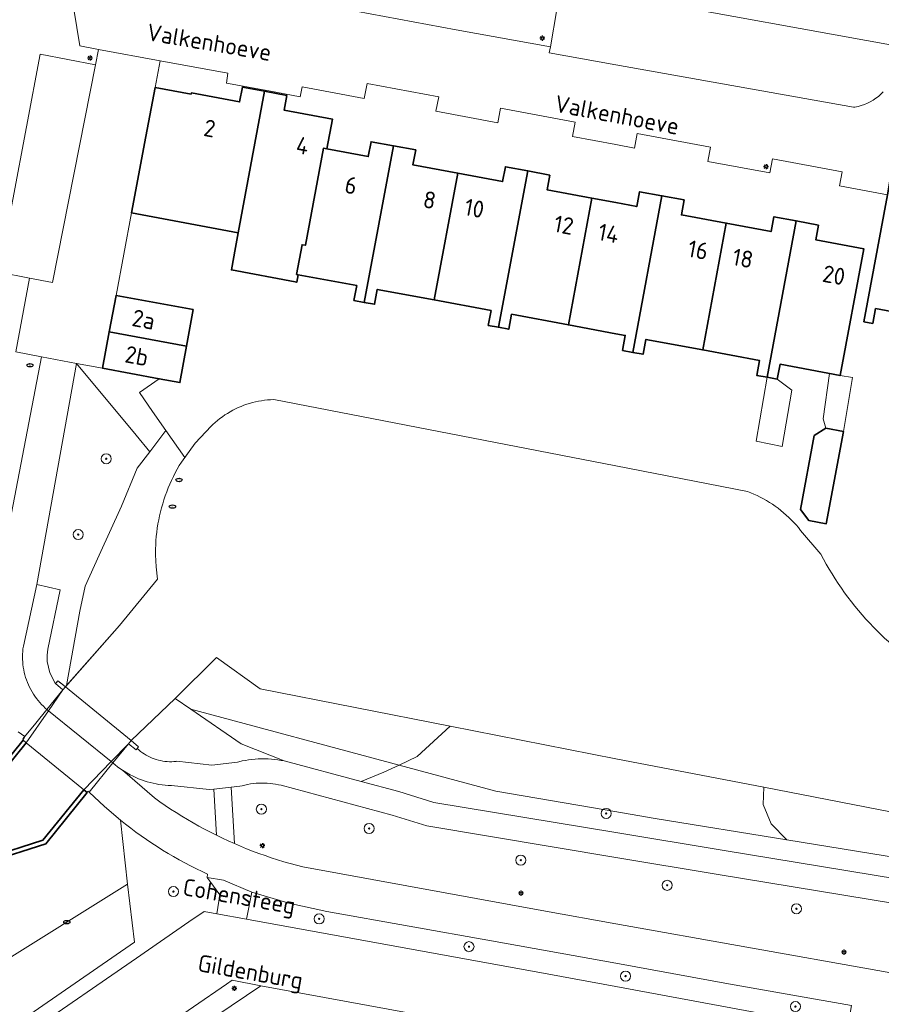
# Model space of a CAD drawing. Header units: metres. Extents: x 152610 to 160096, y 456114 to 462495.
# Tile 469 of 656: x 157953 to 158021, y 460118 to 460196. Entities that reach past the tile are written whole.
import ezdxf
from ezdxf.enums import TextEntityAlignment as Align

# ---------------------------------------------------------------- set-up
doc = ezdxf.new("R2010")
doc.units = ezdxf.units.M
doc.header["$LTSCALE"] = 0.5
doc.layers.get('0').update_dxf_attribs({"linetype": 'CONTINUOUS'})
for name, color, linetype, lineweight in [('B-PV-GK-BESCHOEIING-G', 251, 'GK-BESCHOEIING-SO', 18), ('B-PV-GK-KADEMUUR-GV', 251, 'CONTINUOUS', 35), ('B-PV-GR-BEPLANTING_CULTUUR_BOSPLANTSOEN-GV', 251, 'CONTINUOUS', 18), ('B-PV-GR-BOOM-S', 251, 'CONTINUOUS', 25), ('B-PV-GR-HAAG-GV', 251, 'CONTINUOUS', 13), ('B-PV-GW-TALUD_KRUIN-G', 251, 'CONTINUOUS', 18), ('B-PV-IE-MEUBILAIR-S', 251, 'CONTINUOUS', 25), ('B-PV-KW-KUNSTWERK_DEK-GV', 251, 'CONTINUOUS', 18), ('B-PV-OG-BEBOUWING-GV', 6, 'CONTINUOUS', 35), ('B-PV-OG-BEBOUWING-T18', 1, 'CONTINUOUS', 18), ('B-PV-OG-BEBOUWING_OVERBOUWING-GV', 251, 'CONTINUOUS', 18), ('B-PV-OG-TERREIN_BEGROEID-GV', 251, 'CONTINUOUS', 18), ('B-PV-OG-TOPOGRAFIE-T18', 1, 'CONTINUOUS', 18), ('B-PV-OG-WATER_SLOOT-GV', 251, 'CONTINUOUS', 18), ('B-PV-VH-GESLOTENVERHARDING_ASFALT-GV', 251, 'CONTINUOUS', 18), ('B-PV-VH-ONVERHARD_ZAND-GV', 251, 'CONTINUOUS', 18), ('B-PV-VH-OPENVERHARDING-GV', 251, 'CONTINUOUS', 18), ('B-PV-VH-OPENVERHARDING_BETONSTRAATSTEEN-GV', 251, 'CONTINUOUS', 18), ('B-PV-VH-OPENVERHARDING_TEGEL-GV', 251, 'CONTINUOUS', 18)]:
    doc.layers.add(name, color=color, linetype=linetype, lineweight=lineweight)
doc.styles.add('NLCS-ISO', font='NLCS-ISO.ttf')
doc.styles.add('NLCS-ISO-M750-T18', font='NLCS-ISO.ttf', dxfattribs={"height": 1.35})
doc.linetypes.add('GK-BESCHOEIING-SO', pattern='A,18,-3,[1,NLCS.SHX,S=0.6,R=0,X=0,Y=0],-3', length=24)

# ---------------------------------------------------------------- blocks, each defined once
blk = doc.blocks.new('SIE-MEUBILAIR_PAAL_LICHTMAST-SO')
for points in [[(-0.62, 0), (-1, 0)], [(-0.71, 0.71), (-0.44, 0.44)], [(0, 1), (0, 0.62)], [(0.44, 0.44), (0.71, 0.71)], [(1, 0), (0.62, 0)], [(-0.71, -0.71), (-0.44, -0.44)], [(0, -0.62), (0, -1)], [(0.44, -0.44), (0.71, -0.71)]]:
    blk.add_lwpolyline(points)
blk.add_circle((0, 0), 0.5)
blk = doc.blocks.new('SIE-MEUBILAIR_PUT_RIOOLPUT-SO')
blk.add_ellipse((0, 0), major_axis=(1.25, 0), ratio=0.54)
at = {"style": 'NLCS-ISO'}
blk.add_text('ri', height=0.75, dxfattribs=at).set_placement((-0.04, 0.07), align=Align.MIDDLE_CENTER)
blk = doc.blocks.new('SGR-BOOM_GBKN-SO')
at = {"linetype": 'ByBlock', "lineweight": 18}
h = blk.add_hatch(color=0, dxfattribs=at)
h.dxf.hatch_style = 1
edge = h.paths.add_edge_path()
edge.add_arc((0, 0), 0.25, 0, 360)
at = {"color": 0, "linetype": 'ByBlock', "lineweight": 18}
for radius in [2, 0.25]:
    blk.add_circle((0, 0), radius, dxfattribs=at)
at = {"color": 0, "linetype": 'ByBlock', "lineweight": 18, "style": 'NLCS-ISO'}
blk.add_attdef('SOORT', (2.5, 0), '', height=1.5, dxfattribs=at)

msp = doc.modelspace()

# ---------------------------------------------------------------- linework, layer by layer
at = {"layer": 'B-PV-GK-BESCHOEIING-G', "flags": 128}
for points in [[(157956.31, 460143.47), (157960.612, 460148.338), (157963.615, 460152.036), (157963.502, 460153), (157963.457, 460153.969), (157963.456, 460154.106), (157963.46, 460154.437), (157963.472, 460154.768), (157963.492, 460155.098), (157963.52, 460155.428), (157963.556, 460155.757), (157963.599, 460156.085), (157963.651, 460156.412), (157963.711, 460156.737), (157963.778, 460157.061), (157963.853, 460157.383), (157963.936, 460157.704), (157964.027, 460158.022), (157964.125, 460158.338), (157964.231, 460158.651), (157964.345, 460158.962), (157964.466, 460159.27), (157964.594, 460159.575), (157964.73, 460159.877), (157964.873, 460160.175), (157965.023, 460160.47), (157965.181, 460160.761), (157965.345, 460161.049), (157965.516, 460161.332), (157966.601, 460162.841), (157967.881, 460164.189), (157968.015, 460164.317), (157968.194, 460164.48), (157968.379, 460164.636), (157968.569, 460164.786), (157968.764, 460164.93), (157968.964, 460165.067), (157969.168, 460165.198), (157969.376, 460165.322), (157969.588, 460165.439), (157969.804, 460165.549), (157970.023, 460165.651), (157970.246, 460165.747), (157970.471, 460165.835), (157970.7, 460165.915), (157970.931, 460165.988), (157971.164, 460166.053), (157971.399, 460166.111), (157971.636, 460166.16), (157971.875, 460166.202), (157972.115, 460166.236), (157972.355, 460166.262), (157972.597, 460166.28), (157972.839, 460166.29), (158000, 460161.02), (158010.458, 460158.985), (158010.701, 460158.89), (158010.957, 460158.781), (158011.211, 460158.665), (158011.46, 460158.541), (158011.707, 460158.411), (158011.949, 460158.273), (158012.188, 460158.129), (158012.422, 460157.978), (158012.651, 460157.82), (158012.877, 460157.655), (158013.097, 460157.485), (158013.312, 460157.308), (158013.522, 460157.124), (158013.727, 460156.935), (158013.926, 460156.74), (158014.12, 460156.54), (158014.308, 460156.334), (158014.489, 460156.122), (158014.665, 460155.906), (158016.27, 460154.004), (158016.482, 460153.609), (158016.7, 460153.218), (158016.926, 460152.831), (158017.158, 460152.447), (158017.398, 460152.069), (158017.644, 460151.694), (158017.896, 460151.324), (158018.155, 460150.958), (158018.421, 460150.597), (158018.693, 460150.241), (158018.971, 460149.89), (158019.256, 460149.544), (158019.547, 460149.203), (158019.844, 460148.867), (158020.146, 460148.537), (158020.455, 460148.212), (158020.769, 460147.892), (158021.089, 460147.579), (158021.33, 460147.35), (158021.991, 460146.802), (158022.821, 460146.259), (158023.738, 460145.778), (158025.153, 460145.427), (158034.103, 460143.735), (158036.824, 460143.22), (158038.815, 460142.774), (158040.593, 460142.296), (158042.652, 460141.465), (158051.293, 460138.066), (158053.071, 460137.144), (158054.655, 460135.92), (158055.607, 460135.273), (158056.578, 460134.655), (158057.047, 460134.372), (158057.519, 460134.096), (158057.996, 460133.826), (158058.477, 460133.564), (158058.961, 460133.309), (158059.449, 460133.061), (158059.941, 460132.82), (158060.436, 460132.586), (158060.935, 460132.359), (158061.436, 460132.14), (158061.941, 460131.928), (158062.449, 460131.724), (158062.96, 460131.527), (158063.474, 460131.337), (158063.99, 460131.155), (158064.509, 460130.981), (158065.031, 460130.814), (158065.555, 460130.655), (158065.622, 460130.635), (158067.638, 460130.104), (158069.681, 460129.686), (158089.666, 460126.076), (158111.213, 460122.626), (158119.086, 460121.465), (158122.324, 460121.402), (158124.574, 460120.987), (158125.431, 460120.67), (158126.178, 460120.556), (158126.847, 460120.581), (158127.515, 460120.613), (158128.184, 460120.653), (158128.851, 460120.702), (158129.518, 460120.758), (158130.185, 460120.823), (158130.85, 460120.895), (158131.515, 460120.975), (158132.178, 460121.064), (158132.841, 460121.16), (158133.502, 460121.264), (158134.162, 460121.376), (158134.821, 460121.496), (158135.478, 460121.624), (158136.134, 460121.759), (158136.787, 460121.902), (158137.44, 460122.054), (158138.09, 460122.213), (158138.738, 460122.379), (158139.385, 460122.554), (158140.029, 460122.736), (158140.671, 460122.926), (158141.31, 460123.123), (158141.948, 460123.329), (158142.582, 460123.541), (158142.785, 460123.611), (158142.787, 460123.612), (158143.391, 460123.853), (158143.998, 460124.086), (158144.607, 460124.312), (158145.22, 460124.53), (158145.835, 460124.741), (158146.452, 460124.944), (158147.072, 460125.14), (158147.695, 460125.328), (158148.319, 460125.508), (158148.946, 460125.681), (158149.575, 460125.846), (158150.206, 460126.003), (158150.838, 460126.152), (158151.473, 460126.294), (158152.109, 460126.428), (158152.747, 460126.554), (158153.386, 460126.672), (158154.027, 460126.782), (158154.669, 460126.884), (158155.312, 460126.978), (158155.957, 460127.065), (158156.602, 460127.143), (158157.249, 460127.214), (158157.896, 460127.277), (158158.544, 460127.331), (158159.192, 460127.378), (158159.841, 460127.417), (158160.49, 460127.447), (158161.14, 460127.47), (158161.79, 460127.485), (158162.44, 460127.491), (158163.09, 460127.49), (158163.74, 460127.481), (158164.39, 460127.464), (158165.04, 460127.438), (158165.689, 460127.405), (158166.338, 460127.364), (158166.986, 460127.315), (158167.634, 460127.257), (158168.281, 460127.192), (158168.927, 460127.119), (158169.572, 460127.038), (158170.216, 460126.949), (158177.351, 460126.15), (158183.588, 460124.987), (158188.459, 460124.2), (158191.826, 460123.826), (158192.073, 460123.829), (158192.32, 460123.841), (158192.566, 460123.86), (158192.811, 460123.887), (158193.056, 460123.923), (158193.299, 460123.966), (158193.54, 460124.017), (158193.78, 460124.075), (158194.018, 460124.142), (158194.253, 460124.216), (158194.486, 460124.298), (158194.717, 460124.387), (158194.944, 460124.484), (158195.168, 460124.588), (158195.388, 460124.699), (158195.605, 460124.817), (158195.818, 460124.942), (158196.026, 460125.075), (158196.231, 460125.213), (158196.43, 460125.359), (158196.625, 460125.51), (158196.815, 460125.668), (158197, 460125.832), (158197.179, 460126.002), (158197.352, 460126.178), (158197.52, 460126.359), (158197.682, 460126.545), (158197.838, 460126.737), (158197.987, 460126.933), (158198.13, 460127.135), (158198.267, 460127.341), (158198.397, 460127.551), (158198.519, 460127.765), (158198.635, 460127.983), (158198.744, 460128.205), (158198.845, 460128.43), (158198.939, 460128.658), (158199.026, 460128.889), (158199.105, 460129.123), (158199.177, 460129.36), (158199.24, 460129.598), (158199.296, 460129.839), (158199.341, 460130.061), (158200.723, 460144.002), (158204.198, 460156.562), (158204.33, 460157.332), (158204.453, 460158.103), (158204.569, 460158.875), (158204.677, 460159.648), (158204.777, 460160.423), (158204.87, 460161.198), (158204.954, 460161.974), (158205.03, 460162.752), (158205.098, 460163.529), (158205.158, 460164.308), (158205.211, 460165.087), (158205.255, 460165.867), (158205.291, 460166.647), (158205.32, 460167.427), (158205.34, 460168.208), (158205.352, 460168.989), (158205.357, 460169.769), (158205.353, 460170.55), (158205.348, 460170.943), (158205.284, 460171.173), (158205.138, 460171.715), (158204.999, 460172.259), (158204.869, 460172.806), (158204.746, 460173.354), (158204.631, 460173.903), (158204.524, 460174.455), (158204.425, 460175.008), (158204.334, 460175.562), (158204.251, 460176.117), (158204.175, 460176.674), (158204.108, 460177.231), (158204.048, 460177.79), (158203.996, 460178.349), (158203.953, 460178.909), (158203.917, 460179.469), (158203.889, 460180.03), (158203.87, 460180.591), (158203.858, 460181.153), (158203.854, 460181.714), (158203.859, 460182.276), (158203.871, 460182.837), (158203.891, 460183.399), (158203.92, 460183.96), (158203.956, 460184.52), (158204.833, 460193.519), (158205.308, 460195.076), (158205.948, 460196.572), (158206.187, 460197.007), (158206.419, 460197.446), (158206.644, 460197.889), (158206.862, 460198.335), (158207.072, 460198.784), (158207.276, 460199.237), (158207.472, 460199.694), (158207.66, 460200.153), (158207.841, 460200.615), (158208.015, 460201.08), (158208.181, 460201.548), (158208.34, 460202.019), (158208.491, 460202.492), (158208.634, 460202.967), (158208.77, 460203.445), (158208.898, 460203.924), (158209.018, 460204.406), (158209.13, 460204.89), (158209.141, 460204.937), (158209.578, 460206.934), (158209.985, 460210.032), (158210.268, 460212.187), (158211.588, 460221.44), (158212.134, 460226.582), (158212.272, 460227.871), (158212.809, 460232.887), (158213.013, 460234.635), (158213.464, 460238.504), (158213.893, 460242.72), (158214.056, 460245.821), (158213.994, 460248.509), (158213.96, 460249.97), (158213.838, 460250.184), (158213.838, 460250.189), (158213.802, 460250.741), (158213.774, 460251.294), (158213.754, 460251.846), (158213.742, 460252.399), (158213.738, 460252.953), (158213.742, 460253.506), (158213.755, 460254.059), (158213.775, 460254.612), (158213.803, 460255.164), (158213.839, 460255.716), (158213.883, 460256.267), (158213.935, 460256.818), (158213.995, 460257.368), (158214.063, 460257.917), (158214.139, 460258.465), (158214.223, 460259.012), (158214.314, 460259.557), (158214.414, 460260.101), (158214.521, 460260.644), (158214.637, 460261.185), (158214.76, 460261.724), (158214.891, 460262.262), (158215.029, 460262.797), (158215.176, 460263.331), (158215.33, 460263.862), (158215.491, 460264.391), (158215.661, 460264.918), (158215.838, 460265.442), (158216.022, 460265.963), (158216.214, 460266.482), (158216.414, 460266.998), (158216.621, 460267.511), (158216.835, 460268.021), (158217.202, 460268.849), (158217.588, 460269.669), (158217.817, 460270.214), (158218.039, 460270.763), (158218.253, 460271.314), (158218.46, 460271.868), (158218.659, 460272.425), (158218.851, 460272.984), (158219.035, 460273.546), (158219.211, 460274.111), (158219.38, 460274.678), (158219.541, 460275.247), (158219.695, 460275.818), (158219.84, 460276.391), (158219.978, 460276.966), (158220.109, 460277.543), (158220.231, 460278.122), (158220.345, 460278.702), (158220.452, 460279.284), (158220.485, 460279.473), (158221.435, 460285.568), (158224.841, 460307.419), (158225.194, 460309.681), (158225.279, 460310.693), (158225.325, 460311.707), (158225.276, 460320.664), (158225.41, 460322.897), (158225.661, 460325.812), (158225.968, 460327.415), (158226.674, 460329.095), (158227.424, 460330.391), (158227.535, 460330.484), (158227.762, 460330.664), (158227.993, 460330.838), (158228.23, 460331.006), (158228.471, 460331.167), (158228.716, 460331.321), (158228.966, 460331.469), (158229.219, 460331.609), (158229.224, 460331.61), (158229.445, 460331.655), (158229.668, 460331.691), (158229.892, 460331.72), (158230.117, 460331.741), (158230.343, 460331.754), (158230.569, 460331.759), (158230.794, 460331.756), (158231.02, 460331.745), (158231.245, 460331.726), (158231.47, 460331.699), (158231.693, 460331.664), (158231.915, 460331.621), (158232.135, 460331.57), (158232.353, 460331.512), (158232.466, 460331.478), (158232.681, 460331.408), (158232.893, 460331.33), (158233.102, 460331.245), (158233.307, 460331.153), (158233.51, 460331.053), (158233.709, 460330.946), (158233.903, 460330.832), (158234.094, 460330.711), (158234.28, 460330.584), (158234.462, 460330.45), (158234.639, 460330.31), (158234.81, 460330.163), (158234.977, 460330.011), (158235.138, 460329.853), (158235.293, 460329.689), (158235.442, 460329.519), (158235.585, 460329.345), (158235.722, 460329.166), (158235.853, 460328.982), (158235.977, 460328.793), (158236.094, 460328.6), (158236.204, 460328.403), (158236.214, 460328.364), (158236.286, 460328.061), (158236.35, 460327.757), (158236.406, 460327.452), (158236.454, 460327.145), (158236.494, 460326.837), (158236.527, 460326.528), (158236.551, 460326.218), (158236.568, 460325.908), (158236.576, 460325.597), (158236.576, 460325.286), (158236.569, 460324.976), (158236.553, 460324.665), (158236.53, 460324.356), (158236.498, 460324.046), (158236.459, 460323.738), (158236.411, 460323.431), (158236.356, 460323.125), (158236.293, 460322.821), (158236.222, 460322.519), (158236.143, 460322.218), (158236.057, 460321.92), (158235.963, 460321.624), (158235.861, 460321.33), (158228.097, 460281.858), (158227.972, 460281.121), (158227.839, 460280.382), (158227.698, 460279.644), (158227.549, 460278.907), (158227.392, 460278.172), (158227.227, 460277.439), (158227.055, 460276.707), (158226.875, 460275.978), (158226.687, 460275.25), (158226.491, 460274.525), (158226.287, 460273.801), (158226.076, 460273.08), (158225.857, 460272.361), (158225.631, 460271.644), (158225.397, 460270.93), (158225.155, 460270.219), (158224.906, 460269.51), (158224.649, 460268.804), (158224.385, 460268.1), (158224.125, 460267.639), (158223.872, 460267.175), (158223.625, 460266.706), (158223.386, 460266.234), (158223.154, 460265.759), (158222.93, 460265.28), (158222.712, 460264.797), (158222.502, 460264.312), (158222.299, 460263.823), (158222.104, 460263.331), (158221.916, 460262.837), (158221.736, 460262.339), (158221.563, 460261.839), (158221.398, 460261.336), (158221.24, 460260.831), (158221.202, 460260.705), (158221.074, 460260.271), (158220.954, 460259.835), (158220.842, 460259.397), (158220.738, 460258.957), (158220.641, 460258.516), (158220.552, 460258.072), (158220.471, 460257.627), (158220.398, 460257.181), (158220.333, 460256.734), (158220.276, 460256.285), (158220.226, 460255.836), (158220.185, 460255.386), (158220.152, 460254.935), (158220.126, 460254.483), (158220.109, 460254.031), (158220.099, 460253.579), (158220.098, 460253.127), (158220.105, 460252.675), (158220.119, 460252.223), (158220.142, 460251.771), (158220.172, 460251.32), (158220.211, 460250.87), (158220.257, 460250.42), (158220.312, 460249.971), (158220.312, 460249.97)], [(157961.52, 460139.21), (157965.028, 460142.561), (157968.291, 460145.805), (157971.763, 460143.315), (157986.853, 460140.352), (157999.997, 460137.771), (158000, 460137.77), (158011.756, 460135.501), (158023.839, 460133.168), (158027.883, 460132.513), (158031.337, 460132.028), (158032.602, 460131.801), (158034.343, 460131.365), (158036.781, 460130.595), (158038.761, 460129.859), (158046.256, 460126.997), (158047.725, 460126.234), (158049.046, 460125.307), (158050.491, 460123.972), (158051.016, 460123.669), (158051.546, 460123.373), (158052.079, 460123.083), (158052.616, 460122.801), (158053.157, 460122.526), (158053.701, 460122.258), (158054.249, 460121.998), (158054.8, 460121.744), (158055.354, 460121.498), (158055.912, 460121.259), (158056.473, 460121.028), (158057.036, 460120.804), (158057.603, 460120.587), (158058.172, 460120.378), (158058.745, 460120.176), (158059.319, 460119.982), (158059.897, 460119.796), (158060.476, 460119.617), (158061.058, 460119.446), (158061.642, 460119.283), (158062.229, 460119.127), (158062.817, 460118.979), (158063.407, 460118.839), (158063.999, 460118.706), (158064.593, 460118.582), (158065.188, 460118.465), (158065.668, 460118.377), (158113.224, 460109.618), (158115.239, 460109.322), (158116.903, 460109.198), (158118.53, 460108.973), (158119.994, 460108.82), (158121.052, 460108.772), (158122.11, 460108.739), (158124.06, 460108.72), (158126.009, 460108.754), (158131.302, 460108.862), (158135.257, 460109.74), (158145.189, 460111.709), (158145.898, 460111.963), (158146.612, 460112.203), (158147.33, 460112.427), (158148.054, 460112.635), (158148.782, 460112.829), (158149.513, 460113.007), (158150.248, 460113.169), (158150.987, 460113.315), (158151.728, 460113.446), (158152.473, 460113.561), (158153.219, 460113.66), (158153.967, 460113.744), (158154.717, 460113.811), (158155.468, 460113.863), (158156.22, 460113.898), (158156.973, 460113.918), (158157.726, 460113.921), (158158.479, 460113.909), (158159.231, 460113.88), (158159.983, 460113.836), (158160.733, 460113.775), (158161.482, 460113.699), (158162.23, 460113.607), (158162.975, 460113.499), (158163.718, 460113.375), (158164.284, 460113.269), (158164.849, 460113.068), (158165.419, 460112.883), (158165.994, 460112.712), (158166.573, 460112.557), (158167.156, 460112.418), (158167.743, 460112.294), (158168.333, 460112.186), (158168.925, 460112.094), (158169.52, 460112.017), (158170.117, 460111.956), (158170.715, 460111.912), (158171.314, 460111.883), (158171.913, 460111.87), (158172.513, 460111.873), (158173.112, 460111.893), (158173.711, 460111.928), (158174.308, 460111.979), (158174.904, 460112.046), (158175.498, 460112.129), (158176.089, 460112.228), (158176.678, 460112.343), (158177.263, 460112.473), (158177.541, 460112.54), (158178.022, 460112.608), (158178.506, 460112.66), (158178.99, 460112.696), (158179.476, 460112.716), (158179.962, 460112.72), (158180.448, 460112.708), (158180.934, 460112.68), (158181.418, 460112.636), (158181.901, 460112.577), (158182.381, 460112.501), (158182.858, 460112.41), (158183.333, 460112.303), (158183.803, 460112.18), (158184.269, 460112.042), (158184.731, 460111.889), (158185.187, 460111.72), (158185.637, 460111.537), (158186.081, 460111.339), (158186.519, 460111.126), (158186.554, 460111.109), (158187.92, 460109.757), (158188.041, 460109.546), (158188.176, 460109.345), (158188.323, 460109.152), (158188.483, 460108.97), (158188.654, 460108.798), (158188.836, 460108.639), (158189.029, 460108.491), (158189.231, 460108.357), (158189.441, 460108.236), (158189.658, 460108.129), (158189.883, 460108.037), (158190.113, 460107.96), (158190.347, 460107.898), (158190.585, 460107.852), (158190.826, 460107.822), (158191.062, 460107.808), (158191.481, 460108.015), (158191.906, 460108.208), (158192.338, 460108.386), (158192.775, 460108.55), (158193.218, 460108.698), (158193.666, 460108.831), (158194.118, 460108.949), (158194.574, 460109.051), (158195.033, 460109.138), (158195.494, 460109.208), (158195.958, 460109.263), (158196.424, 460109.302), (158196.89, 460109.325), (158197.357, 460109.332), (158197.778, 460109.325), (158214.282, 460105.987), (158219.453, 460104.491), (158221.746, 460103.693), (158224.03, 460102.649), (158224.579, 460102.405), (158225.296, 460102.079), (158226.01, 460101.746), (158226.72, 460101.405), (158227.427, 460101.057), (158228.13, 460100.702), (158228.829, 460100.34), (158229.525, 460099.971), (158230.217, 460099.595), (158230.905, 460099.212), (158231.589, 460098.822), (158232.269, 460098.425), (158232.945, 460098.021), (158233.617, 460097.61), (158234.284, 460097.192), (158234.948, 460096.768), (158235.607, 460096.337), (158236.262, 460095.899), (158236.912, 460095.455), (158237.557, 460095.004), (158238.198, 460094.546), (158238.835, 460094.082), (158239.466, 460093.612), (158240.093, 460093.135), (158240.715, 460092.652), (158241.25, 460092.32), (158241.789, 460091.994), (158242.332, 460091.675), (158242.879, 460091.364), (158243.429, 460091.059), (158243.984, 460090.761), (158244.543, 460090.471), (158245.105, 460090.187), (158245.67, 460089.911), (158246.24, 460089.641), (158246.812, 460089.38), (158247.388, 460089.125), (158247.967, 460088.878), (158248.549, 460088.638), (158249.134, 460088.405), (158249.722, 460088.18), (158250.313, 460087.963), (158250.906, 460087.753), (158251.502, 460087.55), (158252.101, 460087.355), (158252.702, 460087.168), (158253.306, 460086.989), (158253.911, 460086.817), (158254.519, 460086.652), (158255.129, 460086.496), (158255.741, 460086.347), (158256.354, 460086.206), (158256.969, 460086.073), (158257.586, 460085.948), (158258.205, 460085.831), (158258.825, 460085.721), (158259.446, 460085.619), (158260.069, 460085.525), (158260.693, 460085.44), (158261.317, 460085.362), (158261.943, 460085.292), (158262.345, 460085.251), (158327.863, 460073.183), (158328.245, 460073.14), (158328.628, 460073.105), (158329.012, 460073.078), (158329.396, 460073.059), (158329.781, 460073.048), (158330.166, 460073.045), (158330.55, 460073.05), (158330.935, 460073.062), (158331.319, 460073.083), (158331.703, 460073.112), (158332.086, 460073.149), (158332.468, 460073.194), (158332.849, 460073.247), (158333.229, 460073.307), (158333.607, 460073.376), (158333.984, 460073.452), (158334.36, 460073.537), (158334.733, 460073.629), (158334.951, 460073.686), (158337.163, 460074.18), (158339.409, 460074.484), (158341.121, 460074.548), (158346.459, 460074.384), (158348.732, 460074.119), (158398.305, 460065.621)]]:
    msp.add_lwpolyline(points, dxfattribs=at)
at = {"layer": 'B-PV-GK-KADEMUUR-GV', "flags": 128}
for points in [[(157952.944, 460139.243), (157950.52, 460136.26), (157929.774, 460140.08), (157929.709, 460139.757), (157950.653, 460135.901), (157953.2, 460139.035)], [(157957.769, 460135.31), (157954.515, 460131.293), (157950.228, 460129.921), (157928.548, 460133.964), (157928.483, 460133.64), (157950.26, 460129.58), (157954.74, 460131.02), (157958.023, 460135.103)]]:
    msp.add_lwpolyline(points, close=True, dxfattribs=at)
at = {"layer": 'B-PV-GR-BEPLANTING_CULTUUR_BOSPLANTSOEN-GV', "flags": 128}
for points in [[(157959.245, 460168.789), (157957.184, 460169.158), (157961.917, 460163.455), (157963.001, 460162.148), (157964.285, 460163.827), (157963.221, 460165.351), (157962.177, 460166.847), (157963.752, 460167.946)], [(157971.763, 460143.315), (157968.291, 460145.805), (157965.028, 460142.561), (157966.27, 460141.703), (157982.8, 460137.267), (157984.237, 460137.946), (157986.853, 460140.352)], [(157982.8, 460137.267), (157966.27, 460141.703), (157970.264, 460138.944), (157973.678, 460137.592), (157979.77, 460135.967), (157981.581, 460136.692)], [(158023.839, 460133.168), (158011.756, 460135.501), (158011.685, 460134.133), (158012.328, 460132.597), (158013.572, 460131.328), (158023.504, 460129.717), (158031.852, 460129.104), (158032.023, 460129.165), (158033.284, 460130.25), (158034.343, 460131.365), (158032.602, 460131.801), (158031.337, 460132.028), (158027.883, 460132.513)]]:
    msp.add_lwpolyline(points, close=True, dxfattribs=at)
at = {"layer": 'B-PV-GR-HAAG-GV', "flags": 128}
msp.add_lwpolyline([(157953.36, 460116), (157961.948, 460121.939), (157966.1, 460124.81), (157967.32, 460125.64), (157968.312, 460125.461), (157968.57, 460126.97), (157967.57, 460128.34), (157967.58, 460128.611), (157967.158, 460128.808), (157966.698, 460129.032), (157966.242, 460129.263), (157965.789, 460129.501), (157965.34, 460129.745), (157964.895, 460129.997), (157964.454, 460130.256), (157964.017, 460130.522), (157963.585, 460130.795), (157963.156, 460131.074), (157962.732, 460131.36), (157962.313, 460131.652), (157961.898, 460131.951), (157961.488, 460132.257), (157961.082, 460132.569), (157960.682, 460132.887), (157961.237, 460127.822), (157961.802, 460123.202), (157952.722, 460116.923)], dxfattribs=at)
msp.add_lwpolyline([(157974.052, 460126.304), (157971.113, 460127.183), (157970.69, 460125.03), (157994.69, 460120.67), (158000, 460119.689), (158010.983, 460117.659), (158012.587, 460117.407), (158016.943, 460116.592), (158018.41, 460116.49), (158018.697, 460118.172), (158008.95, 460119.91), (158000, 460121.533), (157990.14, 460123.32), (157977.05, 460125.65)], close=True, dxfattribs=at)
at = {"layer": 'B-PV-GW-TALUD_KRUIN-G', "flags": 128}
for points in [[(157964.285, 460163.827), (157963.001, 460162.148), (157962.008, 460160.848), (157960.755, 460157.836), (157958.978, 460153.942), (157957.88, 460151.462), (157957.444, 460149.492), (157956.404, 460143.576)], [(157965.028, 460142.561), (157966.27, 460141.703), (157982.8, 460137.267)], [(157982.8, 460137.267), (157990.481, 460135.206), (157999.15, 460133.717), (158003.116, 460133.023), (158013.572, 460131.328)], [(158013.572, 460131.328), (158023.504, 460129.717), (158031.852, 460129.104)]]:
    msp.add_lwpolyline(points, dxfattribs=at)
at = {"layer": 'B-PV-KW-KUNSTWERK_DEK-GV', "flags": 128}
msp.add_lwpolyline([(157956.01, 460143.715), (157955.71, 460143.96), (157955.62, 460143.847), (157955.531, 460143.734), (157956.11, 460143.23), (157954.844, 460141.683), (157953.96, 460140.606), (157952.93, 460139.35), (157952.96, 460139.325), (157952.99, 460139.3), (157952.944, 460139.243), (157953.072, 460139.139), (157953.2, 460139.035), (157958.023, 460135.103), (157958.098, 460135.194), (157958.189, 460135.119), (157960.075, 460137.435), (157961.322, 460138.967), (157961.92, 460138.48), (157962.11, 460138.72), (157961.52, 460139.21)], close=True, dxfattribs=at)
at = {"layer": 'B-PV-OG-BEBOUWING-GV', "flags": 128}
for points in [[(157972.12, 460190.78), (157970.35, 460191.11), (157970.13, 460189.93), (157966.302, 460190.641), (157966.284, 460190.543), (157963.431, 460191.073), (157962.702, 460187.193), (157961.561, 460181.113), (157970.03, 460179.54)], [(157973.89, 460190.45), (157972.12, 460190.78), (157970.03, 460179.54), (157969.81, 460178.36), (157969.478, 460176.591), (157974.538, 460175.641), (157974.664, 460175.614), (157974.774, 460176.207), (157974.65, 460176.23), (157975.091, 460178.59), (157975.354, 460178.541), (157976.786, 460186.25), (157977.059, 460186.2), (157977.498, 460188.561), (157973.67, 460189.27)], [(157982.34, 460186.44), (157980.57, 460186.77), (157980.35, 460185.59), (157977.059, 460186.2), (157976.786, 460186.25), (157975.354, 460178.541), (157975.091, 460178.59), (157974.65, 460176.23), (157974.774, 460176.207), (157979.43, 460175.34), (157979.21, 460174.16), (157980.029, 460174.01)], [(157984.11, 460186.11), (157982.34, 460186.44), (157980.029, 460174.01), (157980.84, 460173.86), (157981.06, 460175.04), (157985.579, 460174.2), (157987.45, 460184.27), (157983.89, 460184.93)], [(157993, 460184.45), (157991.23, 460184.78), (157991.01, 460183.6), (157987.45, 460184.27), (157985.579, 460174.2), (157990.09, 460173.36), (157989.87, 460172.18), (157990.679, 460172.03)], [(157994.77, 460184.12), (157993, 460184.45), (157990.679, 460172.03), (157991.5, 460171.88), (157991.72, 460173.06), (157996.23, 460172.22), (157998.1, 460182.28), (157994.55, 460182.94)], [(158023.78, 460183.59), (158021.81, 460183.94), (158021.554, 460182.553), (158019.69, 460172.47), (158020.39, 460172.34), (158020.61, 460173.52), (158025.41, 460172.63), (158027.05, 460181.56), (158023.52, 460182.21)], [(158003.648, 460182.47), (158001.88, 460182.8), (158001.66, 460181.62), (158000, 460181.928), (157998.1, 460182.28), (157996.23, 460172.22), (158000, 460171.517), (158000.74, 460171.38), (158000.53, 460170.2), (158001.335, 460170.041)], [(158005.42, 460182.14), (158003.651, 460182.47), (158003.648, 460182.47), (158001.335, 460170.041), (158001.34, 460170.04), (158002.16, 460169.89), (158002.38, 460171.07), (158006.889, 460170.23), (158008.76, 460180.3), (158005.2, 460180.96)], [(158014.31, 460180.48), (158012.54, 460180.81), (158012.32, 460179.63), (158008.76, 460180.3), (158006.889, 460170.23), (158011.4, 460169.39), (158011.18, 460168.21), (158011.999, 460168.06)], [(158016.078, 460180.15), (158014.31, 460180.48), (158011.999, 460168.06), (158012.81, 460167.91), (158013.03, 460169.09), (158017.79, 460168.2), (158019.67, 460178.27), (158015.86, 460178.98)], [(157966.448, 460173.45), (157960.332, 460174.567), (157959.786, 460171.664), (157965.919, 460170.545)], [(157965.919, 460170.545), (157959.786, 460171.664), (157959.245, 460168.789), (157963.752, 460167.946), (157965.391, 460167.639)], [(158015.744, 460163.434), (158014.652, 460157.563), (158015.307, 460156.69), (158016.704, 460156.43), (158018.066, 460163.752), (158016.669, 460164.012)]]:
    msp.add_lwpolyline(points, close=True, dxfattribs=at)
at = {"layer": 'B-PV-OG-BEBOUWING_OVERBOUWING-GV', "flags": 128}
for points in [[(158017.79, 460168.2), (158016.946, 460168.358), (158016.443, 460164.76), (158016.669, 460164.012), (158018.066, 460163.752), (158018.776, 460168.049)], [(158012.81, 460167.91), (158011.999, 460168.06), (158011.146, 460162.979), (158013.196, 460162.578), (158013.966, 460167.025)]]:
    msp.add_lwpolyline(points, close=True, dxfattribs=at)
at = {"layer": 'B-PV-OG-TERREIN_BEGROEID-GV', "flags": 128}
for points in [[(157952.36, 460170.09), (157953.46, 460175.92), (157951.03, 460176.4), (157954.3, 460193.72), (157958.7, 460192.86), (157958.93, 460194.08), (157957.46, 460194.37), (157956.23, 460201.85)], [(157950.52, 460136.26), (157952.944, 460139.243), (157953.077, 460139.529), (157952.824, 460139.719), (157952.567, 460139.902)], [(158024.05, 460125.96), (158008.12, 460128.59), (158000, 460129.941), (157984.99, 460132.44), (157982.25, 460133.29), (157973.43, 460135.662), (157973.212, 460135.711), (157972.992, 460135.753), (157972.771, 460135.786), (157972.549, 460135.812), (157972.327, 460135.829), (157972.104, 460135.839), (157971.88, 460135.841), (157971.657, 460135.834), (157971.434, 460135.82), (157971.211, 460135.798), (157970.99, 460135.767), (157970.77, 460135.729), (157970.551, 460135.683), (157970.334, 460135.629), (157970.16, 460135.58), (157969.456, 460135.508), (157969.715, 460131.034), (157970.196, 460130.828), (157970.68, 460130.629), (157971.167, 460130.438), (157971.657, 460130.254), (157972.15, 460130.078), (157972.646, 460129.909), (157973.144, 460129.748), (157973.644, 460129.595), (157974.147, 460129.449), (157974.651, 460129.311), (157975.148, 460129.183), (157994.4, 460125.66), (158000, 460124.661), (158020.8, 460120.95), (158034.646, 460118.441)], [(157950.757, 460121.279), (157961.237, 460127.822), (157960.682, 460132.887), (157959.407, 460133.971), (157958.189, 460135.119), (157958.098, 460135.194), (157958.023, 460135.103), (157954.74, 460131.02), (157950.26, 460129.58)]]:
    msp.add_lwpolyline(points, dxfattribs=at)
for points in [[(157961.917, 460163.455), (157957.184, 460169.158), (157954.04, 460151.61), (157955.9, 460151.18), (157954.909, 460146.47), (157954.852, 460145.985), (157954.862, 460145.496), (157955.061, 460144.591), (157955.486, 460143.767), (157955.531, 460143.734), (157955.71, 460143.96), (157956.31, 460143.47), (157956.404, 460143.576), (157957.444, 460149.492), (157957.88, 460151.462), (157958.978, 460153.942), (157960.755, 460157.836), (157962.008, 460160.848), (157963.001, 460162.148)], [(157965.775, 460161.693), (157964.285, 460163.827), (157963.001, 460162.148), (157962.008, 460160.848), (157960.755, 460157.836), (157958.978, 460153.942), (157957.88, 460151.462), (157957.444, 460149.492), (157956.404, 460143.576), (157960.612, 460148.338), (157963.615, 460152.036), (157963.502, 460153), (157963.457, 460153.969), (157963.456, 460154.106), (157963.46, 460154.437), (157963.472, 460154.768), (157963.492, 460155.098), (157963.52, 460155.428), (157963.556, 460155.757), (157963.599, 460156.085), (157963.651, 460156.412), (157963.711, 460156.737), (157963.778, 460157.061), (157963.853, 460157.383), (157963.936, 460157.704), (157964.027, 460158.022), (157964.125, 460158.338), (157964.231, 460158.651), (157964.345, 460158.962), (157964.466, 460159.27), (157964.594, 460159.575), (157964.73, 460159.877), (157964.873, 460160.176), (157965.023, 460160.47), (157965.181, 460160.762), (157965.345, 460161.049), (157965.516, 460161.332)], [(157966.27, 460141.703), (157965.028, 460142.561), (157961.52, 460139.21), (157962.11, 460138.72), (157962.003, 460138.585), (157962.135, 460138.468), (157962.272, 460138.356), (157962.414, 460138.251), (157962.561, 460138.152), (157962.712, 460138.06), (157962.867, 460137.976), (157963.025, 460137.898), (157963.187, 460137.827), (157963.352, 460137.764), (157963.52, 460137.709), (157963.69, 460137.661), (157963.862, 460137.62), (157964.036, 460137.588), (157964.21, 460137.563), (157964.386, 460137.547), (157964.563, 460137.538), (157964.74, 460137.538), (157964.916, 460137.545), (157965.092, 460137.56), (157965.139, 460137.566), (157967.93, 460137.27), (157969.972, 460137.511), (157970.082, 460137.538), (157970.335, 460137.593), (157970.589, 460137.641), (157970.845, 460137.681), (157971.102, 460137.712), (157971.36, 460137.736), (157971.618, 460137.752), (157971.877, 460137.76), (157972.136, 460137.76), (157972.395, 460137.752), (157972.653, 460137.736), (157972.911, 460137.712), (157973.168, 460137.68), (157973.424, 460137.64), (157973.678, 460137.592), (157970.264, 460138.944)], [(157999.997, 460137.771), (157986.853, 460140.352), (157984.237, 460137.946), (157982.8, 460137.267), (157990.481, 460135.206), (157999.15, 460133.717), (158003.116, 460133.023), (158013.572, 460131.328), (158012.328, 460132.597), (158011.685, 460134.133), (158011.756, 460135.501), (158000, 460137.77)], [(157990.481, 460135.206), (157982.8, 460137.267), (157981.581, 460136.692), (157979.77, 460135.967), (157982.76, 460135.17), (157985.56, 460134.3), (158000, 460131.909), (158008.44, 460130.51), (158024.37, 460127.89), (158032.34, 460125.9), (158034.2, 460125.68), (158036.19, 460128.78), (158035.405, 460128.844), (158031.852, 460129.104), (158023.504, 460129.717), (158013.572, 460131.328), (158003.116, 460133.023), (157999.15, 460133.717)], [(157968.291, 460131.696), (157968.079, 460135.367), (157967.72, 460135.33), (157964.73, 460135.642), (157964.694, 460135.643), (157964.453, 460135.652), (157964.213, 460135.669), (157963.973, 460135.694), (157963.734, 460135.728), (157963.497, 460135.769), (157963.261, 460135.818), (157963.027, 460135.874), (157962.795, 460135.939), (157962.565, 460136.011), (157962.337, 460136.091), (157962.113, 460136.178), (157961.891, 460136.273), (157961.672, 460136.375), (157961.458, 460136.484), (157960.836, 460136.853), (157963.365, 460134.663), (157963.791, 460134.359), (157964.222, 460134.063), (157964.658, 460133.772), (157965.098, 460133.489), (157965.542, 460133.212), (157965.99, 460132.942), (157966.443, 460132.678), (157966.899, 460132.422), (157967.359, 460132.173), (157967.823, 460131.931)], [(157948.91, 460115.02), (157953.04, 460114.25), (157953.36, 460116), (157952.722, 460116.923), (157961.802, 460123.202), (157961.237, 460127.822), (157950.757, 460121.279), (157950.106, 460121.069), (157949.583, 460120.901)]]:
    msp.add_lwpolyline(points, close=True, dxfattribs=at)
at = {"layer": 'B-PV-OG-WATER_SLOOT-GV', "flags": 128}
for points in [[(158021.089, 460147.579), (158020.769, 460147.892), (158020.455, 460148.212), (158020.146, 460148.537), (158019.844, 460148.867), (158019.547, 460149.203), (158019.256, 460149.544), (158018.972, 460149.89), (158018.693, 460150.241), (158018.421, 460150.597), (158018.155, 460150.958), (158017.896, 460151.324), (158017.644, 460151.694), (158017.398, 460152.069), (158017.158, 460152.448), (158016.926, 460152.831), (158016.7, 460153.218), (158016.482, 460153.609), (158016.27, 460154.004), (158014.665, 460155.906), (158014.489, 460156.122), (158014.308, 460156.334), (158014.12, 460156.54), (158013.926, 460156.74), (158013.727, 460156.935), (158013.522, 460157.124), (158013.312, 460157.308), (158013.097, 460157.485), (158012.876, 460157.655), (158012.651, 460157.82), (158012.422, 460157.978), (158012.188, 460158.129), (158011.949, 460158.273), (158011.707, 460158.411), (158011.46, 460158.541), (158011.21, 460158.665), (158010.957, 460158.781), (158010.701, 460158.89), (158010.458, 460158.985), (158000, 460161.02), (157972.839, 460166.29), (157972.597, 460166.28), (157972.356, 460166.262), (157972.115, 460166.236), (157971.875, 460166.202), (157971.636, 460166.16), (157971.399, 460166.111), (157971.164, 460166.053), (157970.931, 460165.988), (157970.7, 460165.915), (157970.471, 460165.835), (157970.246, 460165.747), (157970.023, 460165.651), (157969.804, 460165.549), (157969.588, 460165.439), (157969.376, 460165.322), (157969.168, 460165.198), (157968.964, 460165.067), (157968.764, 460164.93), (157968.569, 460164.786), (157968.379, 460164.636), (157968.194, 460164.48), (157968.015, 460164.317), (157967.881, 460164.189), (157966.601, 460162.841), (157965.775, 460161.693), (157965.516, 460161.332), (157965.345, 460161.049), (157965.181, 460160.762), (157965.023, 460160.47), (157964.873, 460160.176), (157964.73, 460159.877), (157964.594, 460159.575), (157964.466, 460159.27), (157964.345, 460158.962), (157964.231, 460158.651), (157964.125, 460158.338), (157964.027, 460158.022), (157963.936, 460157.704), (157963.853, 460157.383), (157963.778, 460157.061), (157963.711, 460156.737), (157963.651, 460156.412), (157963.599, 460156.085), (157963.556, 460155.757), (157963.52, 460155.428), (157963.492, 460155.098), (157963.472, 460154.768), (157963.46, 460154.437), (157963.456, 460154.106), (157963.457, 460153.969), (157963.502, 460153), (157963.615, 460152.036), (157960.612, 460148.338), (157956.404, 460143.576), (157956.31, 460143.47), (157956.11, 460143.23), (157954.976, 460141.568), (157953.2, 460139.035), (157950.653, 460135.901)], [(157910.643, 460137.208), (157928.548, 460133.964), (157950.228, 460129.921), (157954.515, 460131.293), (157957.769, 460135.31), (157959.93, 460137.557), (157961.322, 460138.967), (157961.52, 460139.21), (157965.028, 460142.561), (157968.291, 460145.805), (157971.763, 460143.315), (157986.853, 460140.352), (157999.997, 460137.771), (158000, 460137.77), (158011.756, 460135.501), (158023.839, 460133.168)]]:
    msp.add_lwpolyline(points, dxfattribs=at)
at = {"layer": 'B-PV-VH-GESLOTENVERHARDING_ASFALT-GV', "flags": 128}
for points in [[(157952.567, 460139.902), (157952.824, 460139.719), (157953.077, 460139.529), (157952.944, 460139.243), (157953.2, 460139.035), (157954.976, 460141.568), (157954.71, 460141.799), (157954.557, 460141.941), (157954.41, 460142.089), (157954.269, 460142.243), (157954.134, 460142.402), (157954.004, 460142.565), (157953.882, 460142.734), (157953.765, 460142.907), (157953.656, 460143.085), (157953.553, 460143.266), (157953.458, 460143.452), (157953.369, 460143.641), (157953.288, 460143.833), (157953.215, 460144.028), (157953.148, 460144.226), (157953.09, 460144.426), (157953.039, 460144.629), (157952.996, 460144.833), (157952.961, 460145.038), (157952.934, 460145.245), (157952.915, 460145.453), (157952.903, 460145.661), (157952.9, 460145.87), (157952.905, 460146.078), (157952.918, 460146.287), (157952.938, 460146.494), (157952.967, 460146.701), (157954.04, 460151.61), (157957.184, 460169.158), (157954.395, 460169.696), (157951.399, 460153.97)], [(158034.646, 460118.441), (158020.8, 460120.95), (158000, 460124.661), (157994.4, 460125.66), (157975.148, 460129.183), (157974.651, 460129.311), (157974.147, 460129.449), (157973.644, 460129.595), (157973.144, 460129.748), (157972.646, 460129.909), (157972.15, 460130.078), (157971.657, 460130.254), (157971.167, 460130.438), (157970.68, 460130.629), (157970.196, 460130.828), (157969.715, 460131.034), (157969.237, 460131.247), (157968.762, 460131.468), (157968.291, 460131.696), (157967.823, 460131.931), (157967.359, 460132.173), (157966.899, 460132.422), (157966.443, 460132.678), (157965.99, 460132.942), (157965.542, 460133.212), (157965.098, 460133.489), (157964.658, 460133.772), (157964.222, 460134.063), (157963.791, 460134.359), (157963.365, 460134.663), (157960.836, 460136.853), (157960.638, 460136.99), (157960.444, 460137.133), (157960.255, 460137.282), (157959.93, 460137.557), (157957.769, 460135.31), (157958.023, 460135.103), (157958.098, 460135.194), (157958.189, 460135.119), (157959.407, 460133.971), (157960.682, 460132.887), (157961.082, 460132.569), (157961.488, 460132.257), (157961.898, 460131.951), (157962.313, 460131.652), (157962.732, 460131.36), (157963.156, 460131.074), (157963.585, 460130.795), (157964.017, 460130.522), (157964.454, 460130.256), (157964.895, 460129.997), (157965.34, 460129.745), (157965.789, 460129.501), (157966.242, 460129.263), (157966.698, 460129.032), (157967.158, 460128.808), (157967.58, 460128.611), (157967.57, 460128.34), (157968.86, 460128.12), (157971.113, 460127.183), (157974.052, 460126.304), (157977.05, 460125.65), (157990.14, 460123.32), (158000, 460121.533), (158008.95, 460119.91), (158018.697, 460118.172)]]:
    msp.add_lwpolyline(points, dxfattribs=at)
msp.add_lwpolyline([(157960.075, 460137.435), (157954.844, 460141.683), (157953.96, 460140.606), (157952.93, 460139.35), (157952.96, 460139.325), (157952.99, 460139.3), (157952.944, 460139.243), (157953.072, 460139.139), (157953.2, 460139.035), (157958.023, 460135.103), (157958.098, 460135.194), (157958.189, 460135.119)], close=True, dxfattribs=at)
at = {"layer": 'B-PV-VH-ONVERHARD_ZAND-GV', "flags": 128}
msp.add_lwpolyline([(157953.36, 460116), (157961.948, 460121.939), (157961.956, 460121.944), (157966.1, 460124.81), (157967.32, 460125.64), (157968.312, 460125.461), (157968.57, 460126.97), (157967.57, 460128.34), (157967.58, 460128.611), (157967.158, 460128.808), (157966.698, 460129.032), (157966.242, 460129.263), (157965.789, 460129.501), (157965.34, 460129.745), (157964.895, 460129.997), (157964.454, 460130.256), (157964.017, 460130.522), (157963.585, 460130.795), (157963.156, 460131.074), (157962.732, 460131.36), (157962.313, 460131.652), (157961.898, 460131.951), (157961.488, 460132.257), (157961.082, 460132.569), (157960.682, 460132.887), (157961.237, 460127.822), (157961.802, 460123.202), (157952.722, 460116.923)], dxfattribs=at)
msp.add_lwpolyline([(157974.052, 460126.304), (157971.113, 460127.183), (157970.69, 460125.03), (157994.69, 460120.67), (158000, 460119.689), (158010.983, 460117.659), (158012.587, 460117.407), (158016.943, 460116.592), (158018.41, 460116.49), (158018.697, 460118.172), (158008.95, 460119.91), (158000, 460121.533), (157990.14, 460123.32), (157977.05, 460125.65)], close=True, dxfattribs=at)
at = {"layer": 'B-PV-VH-OPENVERHARDING-GV', "flags": 128}
msp.add_lwpolyline([(157968.291, 460131.696), (157968.762, 460131.468), (157969.237, 460131.247), (157969.715, 460131.034), (157969.456, 460135.508), (157968.079, 460135.367)], close=True, dxfattribs=at)
at = {"layer": 'B-PV-VH-OPENVERHARDING_BETONSTRAATSTEEN-GV', "flags": 128}
for points in [[(157956.23, 460201.85), (157957.46, 460194.37), (157958.93, 460194.08), (157963.83, 460193.2), (157969.21, 460192.2), (157969.08, 460191.42), (157972.453, 460190.798), (157974.94, 460190.34), (157975.09, 460191.12), (157980.03, 460190.21), (157980.25, 460191.38), (157985.94, 460190.32), (157985.72, 460189.18), (157990.64, 460188.26), (157990.85, 460189.42), (157996.78, 460188.33), (157996.56, 460187.17), (158000, 460186.536), (158001.49, 460186.26), (158001.7, 460187.41), (158007.51, 460186.33), (158007.29, 460185.2), (158012.23, 460184.29), (158012.42, 460185.41), (158017.96, 460184.38), (158017.75, 460183.26), (158021.554, 460182.553)], [(158022.66, 460194.3), (158001.33, 460198.19), (158000, 460198.445), (157995.669, 460199.272), (157995.32, 460197.279), (157994.8, 460194.3), (157994.715, 460193.833), (158000, 460192.873), (158018.851, 460189.503), (158018.979, 460189.522), (158019.231, 460189.576), (158019.479, 460189.645), (158019.723, 460189.73), (158019.961, 460189.83), (158020.192, 460189.944), (158020.416, 460190.072), (158020.631, 460190.214), (158020.837, 460190.369), (158021.033, 460190.536), (158021.219, 460190.716)], [(158021.219, 460190.716), (158021.033, 460190.536), (158020.837, 460190.369), (158020.631, 460190.214), (158020.416, 460190.072), (158020.192, 460189.944), (158019.961, 460189.83), (158019.723, 460189.73), (158019.479, 460189.645), (158019.231, 460189.576), (158018.979, 460189.522), (158018.851, 460189.503), (158000, 460192.873), (157994.715, 460193.833), (157994.8, 460194.3), (157987.31, 460195.66), (157979.37, 460197.14)], [(158010.983, 460117.659), (158000, 460119.689), (157994.69, 460120.67), (157970.69, 460125.03), (157968.312, 460125.461), (157967.32, 460125.64), (157966.1, 460124.81), (157961.956, 460121.944), (157961.948, 460121.939), (157953.36, 460116)], [(157961.235, 460114.469), (157969.08, 460119.87), (157969.55, 460120.19), (157971.83, 460119.73), (157993.63, 460115.74)]]:
    msp.add_lwpolyline(points, dxfattribs=at)
for points in [[(157963.83, 460193.2), (157958.93, 460194.08), (157958.7, 460192.86), (157955.278, 460175.58), (157953.46, 460175.92), (157952.36, 460170.09), (157954.395, 460169.696), (157957.184, 460169.158), (157959.245, 460168.789), (157959.786, 460171.664), (157960.332, 460174.567), (157961.561, 460181.113), (157962.702, 460187.193), (157963.431, 460191.073)], [(157958.7, 460192.86), (157954.3, 460193.72), (157951.03, 460176.4), (157953.46, 460175.92), (157955.278, 460175.58)]]:
    msp.add_lwpolyline(points, close=True, dxfattribs=at)
at = {"layer": 'B-PV-VH-OPENVERHARDING_TEGEL-GV', "flags": 128}
for points in [[(157980.12, 460200.05), (157979.95, 460200.09), (157979.54, 460198.007), (157979.37, 460197.14), (157987.31, 460195.66), (157994.8, 460194.3), (157995.32, 460197.279), (157990.95, 460198.09), (157991.08, 460198.74), (157984.43, 460199.96), (157984.3, 460199.29)], [(157955.9, 460151.18), (157954.04, 460151.61), (157952.967, 460146.701), (157952.938, 460146.494), (157952.918, 460146.287), (157952.905, 460146.078), (157952.9, 460145.87), (157952.903, 460145.661), (157952.915, 460145.453), (157952.934, 460145.245), (157952.961, 460145.038), (157952.996, 460144.833), (157953.039, 460144.629), (157953.09, 460144.426), (157953.148, 460144.226), (157953.215, 460144.028), (157953.288, 460143.833), (157953.369, 460143.641), (157953.458, 460143.452), (157953.553, 460143.266), (157953.656, 460143.085), (157953.765, 460142.907), (157953.882, 460142.734), (157954.004, 460142.565), (157954.134, 460142.402), (157954.269, 460142.243), (157954.41, 460142.089), (157954.557, 460141.941), (157954.71, 460141.799), (157954.976, 460141.568), (157956.11, 460143.23), (157956.31, 460143.47), (157955.71, 460143.96), (157955.531, 460143.734), (157955.486, 460143.767), (157955.061, 460144.591), (157954.862, 460145.496), (157954.852, 460145.985), (157954.909, 460146.47)], [(157956.01, 460143.715), (157955.71, 460143.96), (157955.62, 460143.847), (157955.531, 460143.734), (157956.11, 460143.23), (157954.844, 460141.683), (157960.075, 460137.435), (157961.322, 460138.967), (157961.92, 460138.48), (157962.11, 460138.72), (157961.52, 460139.21)], [(157968.86, 460128.12), (157967.57, 460128.34), (157968.57, 460126.97), (157968.312, 460125.461), (157970.69, 460125.03), (157971.113, 460127.183)]]:
    msp.add_lwpolyline(points, close=True, dxfattribs=at)
for points in [[(157951.399, 460153.97), (157954.395, 460169.696), (157952.36, 460170.09)], [(158024.37, 460127.89), (158008.44, 460130.51), (158000, 460131.909), (157985.56, 460134.3), (157982.76, 460135.17), (157979.77, 460135.967), (157973.678, 460137.592), (157973.424, 460137.64), (157973.168, 460137.68), (157972.911, 460137.712), (157972.653, 460137.736), (157972.395, 460137.752), (157972.136, 460137.76), (157971.877, 460137.76), (157971.618, 460137.752), (157971.36, 460137.736), (157971.102, 460137.712), (157970.845, 460137.681), (157970.589, 460137.641), (157970.335, 460137.593), (157970.082, 460137.538), (157969.972, 460137.511), (157967.93, 460137.27), (157965.139, 460137.566), (157965.092, 460137.56), (157964.916, 460137.545), (157964.74, 460137.538), (157964.563, 460137.538), (157964.386, 460137.547), (157964.21, 460137.563), (157964.036, 460137.588), (157963.862, 460137.62), (157963.69, 460137.661), (157963.52, 460137.709), (157963.352, 460137.764), (157963.187, 460137.827), (157963.025, 460137.898), (157962.867, 460137.976), (157962.712, 460138.06), (157962.561, 460138.152), (157962.414, 460138.251), (157962.272, 460138.356), (157962.135, 460138.468), (157962.003, 460138.585), (157962.11, 460138.72), (157961.52, 460139.21), (157961.322, 460138.967), (157959.93, 460137.557), (157960.255, 460137.282), (157960.444, 460137.133), (157960.638, 460136.99), (157960.836, 460136.853), (157961.458, 460136.484), (157961.672, 460136.375), (157961.891, 460136.273), (157962.113, 460136.178), (157962.337, 460136.091), (157962.565, 460136.011), (157962.795, 460135.939), (157963.027, 460135.874), (157963.261, 460135.818), (157963.497, 460135.769), (157963.734, 460135.728), (157963.973, 460135.694), (157964.213, 460135.669), (157964.453, 460135.652), (157964.694, 460135.643), (157964.73, 460135.642), (157967.72, 460135.33), (157968.079, 460135.367), (157969.456, 460135.508), (157970.16, 460135.58), (157970.334, 460135.629), (157970.551, 460135.683), (157970.77, 460135.729), (157970.99, 460135.767), (157971.211, 460135.798), (157971.434, 460135.82), (157971.657, 460135.834), (157971.88, 460135.841), (157972.104, 460135.839), (157972.327, 460135.829), (157972.549, 460135.812), (157972.771, 460135.786), (157972.992, 460135.753), (157973.212, 460135.711), (157973.43, 460135.662), (157982.25, 460133.29), (157984.99, 460132.44), (158000, 460129.941), (158008.12, 460128.59), (158024.05, 460125.96)], [(157965.979, 460115.789), (157971.83, 460119.73), (157969.55, 460120.19), (157969.08, 460119.87), (157961.235, 460114.469)]]:
    msp.add_lwpolyline(points, dxfattribs=at)

# ---------------------------------------------------------------- block references
at = {"layer": 'B-PV-GR-BOOM-S', "xscale": 0.2, "yscale": 0.2, "zscale": 0.2}
for p in [(157959.547, 460161.594), (157957.327, 460155.569), (157971.86, 460133.77), (157999.23, 460133.43), (157980.41, 460132.23), (157992.45, 460129.72), (157964.88, 460127.22), (158004.07, 460127.72), (158014.33, 460125.86), (157976.45, 460125.05), (157988.34, 460122.85), (158000.77, 460120.51), (158014.25, 460118.09)]:
    msp.add_blockref('SGR-BOOM_GBKN-SO', p, dxfattribs=at)
at = {"layer": 'B-PV-IE-MEUBILAIR-S', "xscale": 0.2, "yscale": 0.2, "zscale": 0.2}
for name, p in [('SIE-MEUBILAIR_PAAL_LICHTMAST-SO', (157994.156, 460194.99)), ('SIE-MEUBILAIR_PAAL_LICHTMAST-SO', (157958.259, 460193.407)), ('SIE-MEUBILAIR_PAAL_LICHTMAST-SO', (158011.922, 460184.784)), ('SIE-MEUBILAIR_PUT_RIOOLPUT-SO', (157953.492, 460169.013)), ('SIE-MEUBILAIR_PUT_RIOOLPUT-SO', (157965.326, 460159.906)), ('SIE-MEUBILAIR_PUT_RIOOLPUT-SO', (157964.804, 460157.792)), ('SIE-MEUBILAIR_PAAL_LICHTMAST-SO', (157971.943, 460130.876)), ('SIE-MEUBILAIR_PAAL_LICHTMAST-SO', (157992.463, 460127.096)), ('SIE-MEUBILAIR_PUT_RIOOLPUT-SO', (157956.42, 460124.798)), ('SIE-MEUBILAIR_PAAL_LICHTMAST-SO', (158018.103, 460122.412)), ('SIE-MEUBILAIR_PAAL_LICHTMAST-SO', (157969.713, 460119.536))]:
    msp.add_blockref(name, p, dxfattribs=at)

# ---------------------------------------------------------------- texts
at = {"layer": 'B-PV-OG-BEBOUWING-T18', "style": 'NLCS-ISO-M750-T18'}
for s, rotation, p in [('2', 349.5, (157967.759, 460187.828)), ('4', 349.5, (157975.129, 460186.457)), ('6', 349.5, (157978.973, 460183.303)), ('8', 349.5, (157985.214, 460182.142)), ('10', 349.3, (157988.768, 460181.478)), ('12', 349.5, (157995.868, 460180.152)), ('14', 349.5, (157999.424, 460179.492)), ('16', 349.5, (158006.524, 460178.172)), ('18', 349.3, (158010.078, 460177.508)), ('20', 349.5, (158017.307, 460176.167)), ('2a', 349.3, (157962.516, 460172.653)), ('2b', 349.3, (157961.972, 460169.764))]:
    msp.add_text(s, height=1.35, rotation=rotation, dxfattribs=at).set_placement(p, align=Align.MIDDLE)
at = {"layer": 'B-PV-OG-TOPOGRAFIE-T18', "style": 'NLCS-ISO-M750-T18'}
for s, rotation, p in [('Valkenhoeve', 350.4, (157967.721, 460194.667)), ('Valkenhoeve', 349.3, (158000.091, 460188.896)), ('Cohensteeg', 350.2, (157970.073, 460126.649)), ('Gildenburg', 350.1, (157970.965, 460120.655))]:
    msp.add_text(s, height=1.35, rotation=rotation, dxfattribs=at).set_placement(p, align=Align.MIDDLE)

doc.saveas('drawing.dxf')
